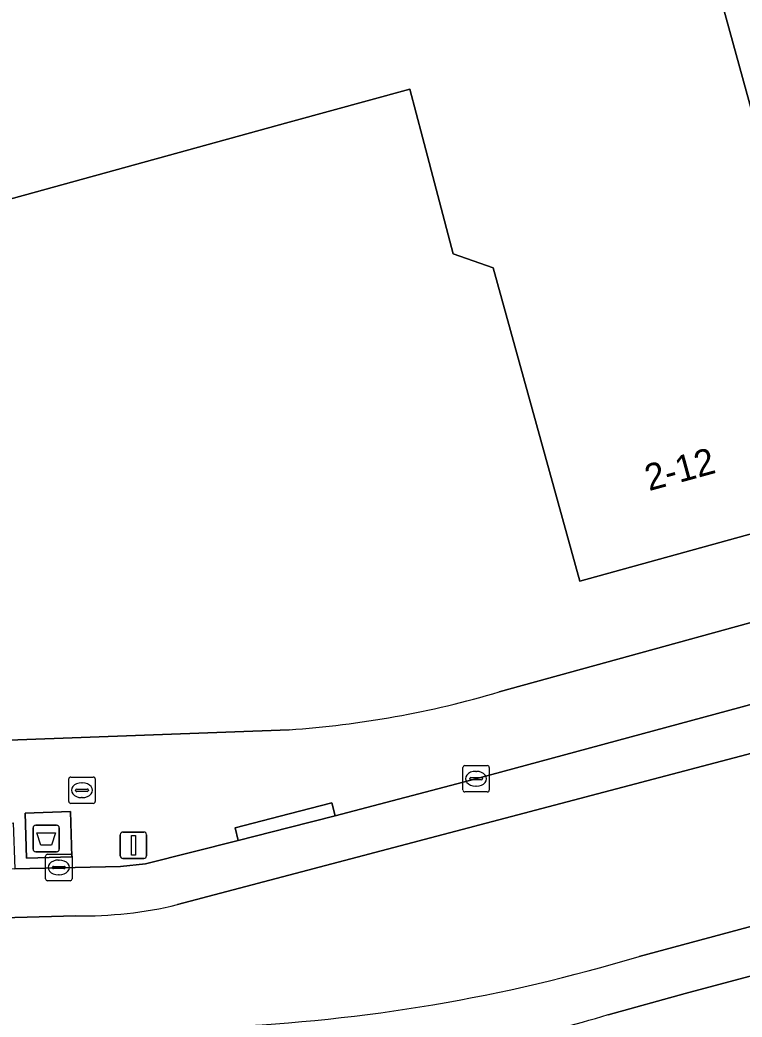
# Model space of a CAD drawing. Extents: x 162250 to 162661, y 380743 to 381606.
# Drawn here: x 162489.81 to 162517.14, y 381208.05 to 381245.79 of the extents above; entities that cross this region are included whole.
import ezdxf

# ---------------------------------------------------------------- set-up
doc = ezdxf.new("R2010")
doc.units = 0
for name, color, linetype in [('IMGEO_Afval_apart_plaats', 7, 'Continuous'), ('IMGEO_Brandkraan', 7, 'Continuous'), ('IMGEO_Erf', 7, 'Continuous'), ('IMGEO_Kolk', 7, 'Continuous'), ('IMGEO_Lichtmast', 7, 'Continuous'), ('IMGEO_Pand', 7, 'Continuous'), ('IMGEO_Pand_nummerreeks', 7, 'Continuous'), ('IMGEO_Rijbaan_lokaal_gesloten', 7, 'Continuous'), ('IMGEO_Voetpad_gesloten', 7, 'Continuous'), ('IMGEO_Voetpad_open', 7, 'Continuous')]:
    doc.layers.add(name, color=color, linetype=linetype)

msp = doc.modelspace()

# ---------------------------------------------------------------- linework, layer by layer
at = {"layer": 'IMGEO_Afval_apart_plaats'}
for p, q in [((162490.306, 381214.408), (162490.306, 381215.208)), ((162490.306, 381215.208), (162490.306, 381214.408)), ((162490.406, 381215.308), (162491.196, 381215.308)), ((162491.196, 381215.308), (162490.406, 381215.308)), ((162491.296, 381215.208), (162491.296, 381214.408)), ((162491.296, 381214.408), (162491.296, 381215.208)), ((162491.196, 381214.308), (162490.406, 381214.308)), ((162490.406, 381214.308), (162491.196, 381214.308))]:
    msp.add_line(p, q, dxfattribs=at)
msp.add_lwpolyline([(162490.449, 381215.022), (162491.153, 381215.022), (162491.004, 381214.552), (162490.598, 381214.552), (162490.449, 381215.022)], dxfattribs=at)
for centre, start, end in [((162490.406, 381215.208), 90, 180), ((162490.406, 381215.208), 90, 180), ((162491.196, 381215.208), 0, 90), ((162491.196, 381215.208), 360, 90), ((162490.406, 381214.408), 180, 270), ((162490.406, 381214.408), 180, 270), ((162491.196, 381214.408), 270, 0), ((162491.196, 381214.408), 270, 0)]:
    msp.add_arc(centre, 0.1, start, end, dxfattribs=at)
at = {"layer": 'IMGEO_Brandkraan'}
for p, q in [((162491.658, 381216.208), (162491.658, 381217.06)), ((162491.733, 381217.134), (162492.585, 381217.134)), ((162492.146, 381216.914), (162492.171, 381216.914)), ((162492.659, 381217.06), (162492.659, 381216.208)), ((162491.917, 381216.628), (162491.917, 381216.64)), ((162492.355, 381216.591), (162491.957, 381216.591)), ((162491.96, 381216.677), (162492.358, 381216.677)), ((162492.401, 381216.64), (162492.401, 381216.628)), ((162492.169, 381216.354), (162492.144, 381216.354)), ((162492.585, 381216.134), (162491.733, 381216.134))]:
    msp.add_line(p, q, dxfattribs=at)
for points in [[(162491.658, 381216.208), (162491.658, 381217.06)], [(162491.733, 381217.134), (162492.585, 381217.134)], [(162492.659, 381217.06), (162492.659, 381216.208)], [(162492.585, 381216.134), (162491.733, 381216.134)]]:
    msp.add_lwpolyline(points, dxfattribs=at)
for centre, radius, start, end in [((162491.735, 381217.058), 0.0765, 91.552, 178.448), ((162491.735, 381217.058), 0.0765, 91.552, 178.448), ((162492.583, 381217.058), 0.0765, 1.552, 88.448), ((162492.583, 381217.058), 0.0765, 1.552, 88.448), ((162491.957, 381216.637), 0.0403, 85.8775, 175.7526), ((162491.954, 381216.627), 0.0366, 178.938, 274.7102), ((162492.358, 381216.634), 0.043, 264.8664, 352.4533), ((162492.362, 381216.639), 0.0386, 1.7309, 96.639), ((162491.735, 381216.21), 0.0765, 181.552, 268.448), ((162491.735, 381216.21), 0.0765, 181.552, 268.448), ((162492.583, 381216.21), 0.0765, 271.552, 358.448), ((162492.583, 381216.21), 0.0765, 271.552, 358.448)]:
    msp.add_arc(centre, radius, start, end, dxfattribs=at)
for centre, major_axis, ratio, start_param, end_param in [((162492.145, 381216.634), (-0.387, 0.002), 0.722429, 4.712389, 7.853982), ((162492.17, 381216.634), (-0.39, 0.002), 0.717154, 1.570796, 4.712389)]:
    msp.add_ellipse(centre, major_axis=major_axis, ratio=ratio, start_param=start_param, end_param=end_param, dxfattribs=at)
at = {"layer": 'IMGEO_Erf'}
for points in [[(162483.41, 381296.431), (162484.252, 381293.44), (162485.557, 381288.81), (162487.915, 381289.474), (162489.139, 381285.129), (162481.898, 381283.088), (162489.53, 381256.012), (162490.379, 381256.238), (162488.877, 381261.871), (162488.029, 381265.051), (162490.836, 381265.799), (162491.673, 381262.659), (162492.929, 381257.949), (162495.938, 381258.751), (162496.981, 381254.838), (162490.359, 381253.072), (162466.151, 381246.25), (162469.398, 381234.727), (162469.535, 381226.012), (162469.743, 381219.874), (162471.962, 381217.984), (162479.111, 381218.153), (162500, 381218.921)], [(162507.951, 381220.355), (162522.802, 381224.442), (162524.524, 381227.905), (162518.487, 381250), (162508.435, 381286.785)], [(162515.403, 381250), (162521.602, 381227.476), (162511, 381224.549), (162507.727, 381236.407), (162506.204, 381236.937), (162505.044, 381241.351), (162504.565, 381243.175), (162500, 381241.919), (162482.554, 381237.116), (162484.506, 381230.024), (162482.322, 381229.422), (162483.689, 381224.455), (162475.108, 381222.092), (162472.293, 381232.317), (162473.878, 381232.753), (162473.212, 381235.174), (162471.912, 381238.051), (162471.446, 381241.461), (162473.016, 381241.894), (162472.432, 381244.017), (162473.252, 381244.243), (162480.7, 381246.293)]]:
    msp.add_lwpolyline(points, dxfattribs=at)
msp.add_arc((162497.394, 381256.128), 37.298, 274.006, 286.4413, dxfattribs=at)
at = {"layer": 'IMGEO_Kolk'}
for p, q in [((162506.574, 381216.643), (162506.574, 381217.495)), ((162506.649, 381217.569), (162507.501, 381217.569)), ((162507.062, 381217.349), (162507.087, 381217.349)), ((162507.575, 381217.495), (162507.575, 381216.643)), ((162506.833, 381217.063), (162506.833, 381217.075)), ((162507.271, 381217.026), (162506.873, 381217.026)), ((162506.876, 381217.112), (162507.274, 381217.112)), ((162507.317, 381217.075), (162507.317, 381217.063)), ((162507.501, 381216.569), (162506.649, 381216.569)), ((162507.085, 381216.789), (162507.06, 381216.789)), ((162490.779, 381213.284), (162490.779, 381214.136)), ((162490.854, 381214.21), (162491.706, 381214.21)), ((162491.267, 381213.99), (162491.292, 381213.99)), ((162491.78, 381214.136), (162491.78, 381213.284)), ((162491.038, 381213.704), (162491.038, 381213.716)), ((162491.476, 381213.667), (162491.078, 381213.667)), ((162491.081, 381213.753), (162491.479, 381213.753)), ((162491.522, 381213.716), (162491.522, 381213.704)), ((162491.706, 381213.21), (162490.854, 381213.21)), ((162491.29, 381213.43), (162491.265, 381213.43))]:
    msp.add_line(p, q, dxfattribs=at)
for points in [[(162506.574, 381216.643), (162506.574, 381217.495)], [(162506.649, 381217.569), (162507.501, 381217.569)], [(162507.575, 381217.495), (162507.575, 381216.643)], [(162507.501, 381216.569), (162506.649, 381216.569)], [(162490.779, 381213.284), (162490.779, 381214.136)], [(162490.854, 381214.21), (162491.706, 381214.21)], [(162491.78, 381214.136), (162491.78, 381213.284)], [(162491.706, 381213.21), (162490.854, 381213.21)]]:
    msp.add_lwpolyline(points, dxfattribs=at)
for centre, radius, start, end in [((162506.651, 381217.493), 0.0765, 91.552, 178.448), ((162506.651, 381217.493), 0.0765, 91.552, 178.448), ((162507.499, 381217.493), 0.0765, 1.552, 88.448), ((162507.499, 381217.493), 0.0765, 1.552, 88.448), ((162506.873, 381217.072), 0.0403, 85.8775, 175.7526), ((162506.87, 381217.062), 0.0366, 178.938, 274.7102), ((162507.274, 381217.069), 0.043, 264.8664, 352.4533), ((162507.278, 381217.074), 0.0386, 1.7309, 96.639), ((162506.651, 381216.645), 0.0765, 181.552, 268.448), ((162506.651, 381216.645), 0.0765, 181.552, 268.448), ((162507.499, 381216.645), 0.0765, 271.552, 358.448), ((162507.499, 381216.645), 0.0765, 271.552, 358.448), ((162490.856, 381214.134), 0.0765, 91.552, 178.448), ((162490.856, 381214.134), 0.0765, 91.552, 178.448), ((162491.704, 381214.134), 0.0765, 1.552, 88.448), ((162491.704, 381214.134), 0.0765, 1.552, 88.448), ((162491.078, 381213.713), 0.0403, 85.8775, 175.7526), ((162491.075, 381213.703), 0.0366, 178.938, 274.7102), ((162491.479, 381213.71), 0.043, 264.8664, 352.4533), ((162491.483, 381213.715), 0.0386, 1.7309, 96.639), ((162490.856, 381213.286), 0.0765, 181.552, 268.448), ((162490.856, 381213.286), 0.0765, 181.552, 268.448), ((162491.704, 381213.286), 0.0765, 271.552, 358.448), ((162491.704, 381213.286), 0.0765, 271.552, 358.448)]:
    msp.add_arc(centre, radius, start, end, dxfattribs=at)
for centre, major_axis, ratio, start_param, end_param in [((162507.061, 381217.069), (-0.387, 0.002), 0.722429, 4.712389, 7.853982), ((162507.086, 381217.069), (-0.39, 0.002), 0.717154, 1.570796, 4.712389), ((162491.266, 381213.71), (-0.387, 0.002), 0.722429, 4.712389, 7.853982), ((162491.291, 381213.71), (-0.39, 0.002), 0.717154, 1.570796, 4.712389)]:
    msp.add_ellipse(centre, major_axis=major_axis, ratio=ratio, start_param=start_param, end_param=end_param, dxfattribs=at)
at = {"layer": 'IMGEO_Lichtmast'}
for p, q in [((162493.708, 381215.051), (162494.498, 381215.051)), ((162494.498, 381215.051), (162493.708, 381215.051)), ((162493.608, 381214.151), (162493.608, 381214.951)), ((162493.608, 381214.951), (162493.608, 381214.151)), ((162494.598, 381214.951), (162494.598, 381214.151)), ((162494.598, 381214.151), (162494.598, 381214.951)), ((162494.498, 381214.051), (162493.708, 381214.051)), ((162493.708, 381214.051), (162494.498, 381214.051))]:
    msp.add_line(p, q, dxfattribs=at)
msp.add_lwpolyline([(162494.028, 381214.926), (162494.178, 381214.926), (162494.178, 381214.176), (162494.028, 381214.176), (162494.028, 381214.926)], dxfattribs=at)
for centre, start, end in [((162493.708, 381214.951), 90, 180), ((162493.708, 381214.951), 90, 180), ((162494.498, 381214.951), 0, 90), ((162494.498, 381214.951), 360, 90), ((162493.708, 381214.151), 180, 270), ((162493.708, 381214.151), 180, 270), ((162494.498, 381214.151), 270, 0), ((162494.498, 381214.151), 270, 0)]:
    msp.add_arc(centre, 0.1, start, end, dxfattribs=at)
at = {"layer": 'IMGEO_Pand'}
msp.add_lwpolyline([(162480.7, 381246.293), (162473.252, 381244.243), (162472.432, 381244.017), (162473.016, 381241.894), (162471.446, 381241.461), (162471.912, 381238.051), (162473.212, 381235.174), (162473.878, 381232.753), (162472.293, 381232.317), (162475.108, 381222.092), (162483.689, 381224.455), (162482.322, 381229.422), (162484.506, 381230.024), (162482.554, 381237.116), (162500, 381241.919), (162504.565, 381243.175), (162505.044, 381241.351), (162506.204, 381236.937), (162507.727, 381236.407), (162511, 381224.549), (162521.602, 381227.476), (162515.403, 381250)], dxfattribs=at)
at = {"layer": 'IMGEO_Rijbaan_lokaal_gesloten'}
for points in [[(162521.96, 381221.094), (162507.071, 381217.068), (162501.745, 381215.668), (162500, 381215.221), (162498.076, 381214.728), (162494.565, 381213.842), (162493.619, 381213.751), (162489.611, 381213.66), (162488.965, 381213.644), (162473.872, 381213.24), (162473.89, 381211.391), (162491.929, 381211.876)], [(162522.084, 381221.127), (162521.96, 381221.094), (162522.445, 381219.34), (162495.774, 381212.303)], [(162495.774, 381212.303), (162522.445, 381219.34), (162521.96, 381221.094)], [(162523.357, 381211.169), (162523.648, 381211.249), (162523.136, 381212.997), (162513.245, 381210.343)], [(162513.245, 381210.343), (162523.136, 381212.997)], [(162491.929, 381211.876), (162473.89, 381211.391), (162473.934, 381206.871), (162497.476, 381207.679)], [(162512.076, 381208.138), (162514.994, 381208.935), (162523.357, 381211.169)]]:
    msp.add_lwpolyline(points, dxfattribs=at)
for centre, radius, start, end in [((162492.151, 381227.402), 15.527, 269.1806, 283.4932), ((162492.151, 381227.402), 15.527, 269.1806, 283.4932), ((162494.819, 381271.411), 63.788, 272.38761, 286.7903), ((162494.819, 381271.411), 63.788, 272.38761, 286.7903), ((162497.049, 381258.32), 52.383, 277.8411, 286.6709)]:
    msp.add_arc(centre, radius, start, end, dxfattribs=at)
at = {"layer": 'IMGEO_Voetpad_gesloten'}
msp.add_lwpolyline([(162491.719, 381215.824), (162490.008, 381215.772), (162490.06, 381214.059), (162491.771, 381214.111)], close=True, dxfattribs=at)
at = {"layer": 'IMGEO_Voetpad_open'}
for points in [[(162525.453, 381223.65), (162524.524, 381227.905), (162522.802, 381224.442), (162507.951, 381220.355)], [(162476.625, 381215.101), (162488.396, 381215.377), (162489.548, 381215.396), (162489.611, 381213.66), (162493.619, 381213.751), (162494.565, 381213.842), (162498.076, 381214.728), (162497.952, 381215.212), (162500, 381215.737), (162501.621, 381216.152), (162501.745, 381215.668), (162507.071, 381217.068), (162521.96, 381221.094), (162522.084, 381221.127)], [(162500, 381218.921), (162479.111, 381218.153), (162471.962, 381217.984), (162466.693, 381217.747), (162466.754, 381216.49)], [(162525.896, 381211.869), (162523.648, 381211.249), (162523.357, 381211.169), (162514.994, 381208.935), (162512.076, 381208.138)]]:
    msp.add_lwpolyline(points, dxfattribs=at)
for points in [[(162491.719, 381215.824), (162491.771, 381214.111), (162490.06, 381214.059), (162490.008, 381215.772)], [(162498.076, 381214.728), (162500, 381215.221), (162501.745, 381215.668), (162501.621, 381216.152), (162500, 381215.737), (162497.952, 381215.212)]]:
    msp.add_lwpolyline(points, close=True, dxfattribs=at)
for centre, radius, start, end in [((162497.394, 381256.128), 37.298, 274.006, 286.4413), ((162497.049, 381258.32), 52.383, 277.8411, 286.6709)]:
    msp.add_arc(centre, radius, start, end, dxfattribs=at)

# ---------------------------------------------------------------- texts
at = {"layer": 'IMGEO_Pand_nummerreeks'}
msp.add_text('2-12', height=1, rotation=15.2788, dxfattribs=at).set_placement((162513.622, 381227.955))

doc.saveas('drawing.dxf')
